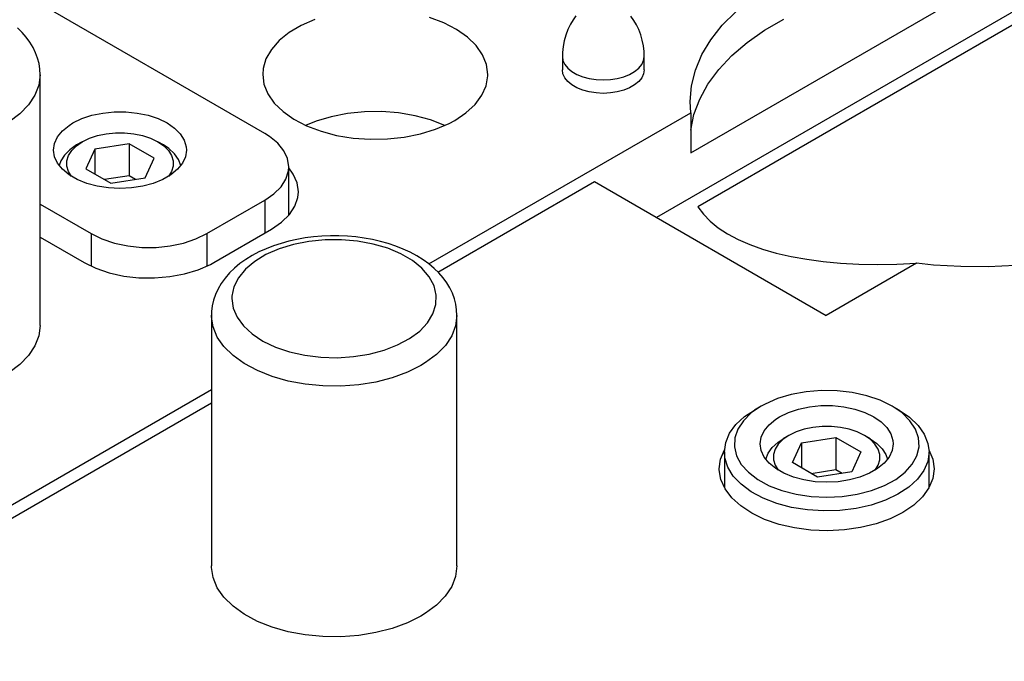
# Model space of a CAD drawing. Header units: inches. Extents: x 3 to 351, y 4 to 271.
# Tile 485 of 530: x 208.33 to 211.34, y 249.66 to 251.62. Entities that reach past the tile are written whole.
import ezdxf

# ---------------------------------------------------------------- set-up
doc = ezdxf.new("R2010")
doc.units = ezdxf.units.IN
doc.header["$LTSCALE"] = 0.5
doc.header["$MEASUREMENT"] = 0
doc.layers.add('DSS', color=7, linetype='Continuous')

msp = doc.modelspace()

# ---------------------------------------------------------------- linework, layer by layer
at = {"layer": 'DSS', "color": 9, "linetype": 'Continuous'}
for p, q in [((209.0801, 251.2702), (204.4132, 253.9647)), ((210.0308, 251.6293), (210.022, 251.6171)), ((210.2075, 251.6154), (210.1988, 251.6279)), ((208.3391, 251.5789), (208.3246, 251.593)), ((210.014, 251.6037), (210.0062, 251.5877)), ((210.022, 251.6171), (210.014, 251.6037)), ((210.2154, 251.6018), (210.2075, 251.6154)), ((210.2225, 251.5871), (210.2154, 251.6018)), ((208.352, 251.5641), (208.3391, 251.5789)), ((208.3632, 251.5488), (208.352, 251.5641)), ((209.9997, 251.5707), (209.9947, 251.5531)), ((210.0062, 251.5877), (209.9997, 251.5707)), ((210.2285, 251.5714), (210.2225, 251.5871)), ((210.2333, 251.5549), (210.2285, 251.5714)), ((208.3727, 251.533), (208.3632, 251.5488)), ((208.3805, 251.5168), (208.3727, 251.533)), ((209.9913, 251.5352), (209.9895, 251.5171)), ((209.9947, 251.5531), (209.9913, 251.5352)), ((210.2367, 251.5378), (210.2333, 251.5549)), ((210.2387, 251.5201), (210.2367, 251.5378)), ((208.3866, 251.5003), (208.3805, 251.5168)), ((209.9895, 251.5171), (209.9892, 251.5056)), ((209.9892, 251.5056), (209.9892, 251.4648)), ((210.2392, 251.5056), (210.2387, 251.5201)), ((210.2392, 251.4648), (210.2392, 251.5056)), ((208.3909, 251.4834), (208.3866, 251.5003)), ((208.3936, 251.4663), (208.3909, 251.4834)), ((208.3944, 251.4495), (208.3936, 251.4663)), ((208.3944, 250.684), (208.3944, 251.4495)), ((208.5216, 251.3153), (208.5523, 251.3255)), ((208.5523, 251.3255), (208.5855, 251.3325)), ((208.5855, 251.3325), (208.6204, 251.336)), ((208.6204, 251.336), (208.6558, 251.336)), ((208.6558, 251.336), (208.6907, 251.3325)), ((208.6907, 251.3325), (208.724, 251.3255)), ((208.724, 251.3255), (208.7546, 251.3153)), ((208.4622, 251.2778), (208.4825, 251.2946)), ((208.4825, 251.2946), (208.4945, 251.3021)), ((208.4945, 251.3021), (208.5216, 251.3153)), ((208.7546, 251.3153), (208.7817, 251.3021)), ((208.7817, 251.3021), (208.8045, 251.2865)), ((208.4472, 251.2593), (208.4622, 251.2778)), ((208.8045, 251.2865), (208.8222, 251.2688)), ((208.8222, 251.2688), (208.8343, 251.2496)), ((209.0948, 251.261), (209.0801, 251.2702)), ((209.1198, 251.2404), (209.0948, 251.261)), ((208.435, 251.2192), (208.4381, 251.2396)), ((208.4381, 251.2396), (208.4472, 251.2593)), ((208.8343, 251.2496), (208.8405, 251.2294)), ((209.1382, 251.2175), (209.1198, 251.2404)), ((208.4381, 251.1988), (208.435, 251.2192)), ((208.8412, 251.2192), (208.8382, 251.1988)), ((208.8405, 251.2294), (208.8412, 251.2192)), ((209.1495, 251.1932), (209.1382, 251.2175)), ((208.4472, 251.1791), (208.4381, 251.1988)), ((208.4622, 251.1606), (208.4472, 251.1791)), ((208.829, 251.1791), (208.814, 251.1606)), ((208.8382, 251.1988), (208.829, 251.1791)), ((209.1533, 251.1682), (209.1495, 251.1932)), ((208.4825, 251.1438), (208.4622, 251.1606)), ((208.5076, 251.1294), (208.4825, 251.1438)), ((208.7937, 251.1438), (208.7687, 251.1294)), ((208.814, 251.1606), (208.7937, 251.1438)), ((209.1448, 251.1308), (209.1523, 251.1556)), ((209.1523, 251.1556), (209.1533, 251.1682)), ((209.1533, 251.0194), (209.1533, 251.1682)), ((208.5366, 251.1177), (208.5076, 251.1294)), ((208.5686, 251.109), (208.5366, 251.1177)), ((208.7397, 251.1177), (208.7076, 251.109)), ((208.7687, 251.1294), (208.7397, 251.1177)), ((209.1299, 251.1072), (209.1448, 251.1308)), ((208.6028, 251.1037), (208.5686, 251.109)), ((208.6381, 251.1019), (208.6028, 251.1037)), ((208.6734, 251.1037), (208.6381, 251.1019)), ((208.7076, 251.109), (208.6734, 251.1037)), ((209.0801, 251.0661), (209.1081, 251.0854)), ((209.1081, 251.0854), (209.1299, 251.1072)), ((208.3944, 251.0537), (208.5497, 250.9641)), ((208.9033, 250.9641), (209.0801, 251.0661)), ((208.5497, 250.9641), (208.5831, 250.9479)), ((208.8699, 250.9479), (208.9033, 250.9641)), ((208.5831, 250.9479), (208.6209, 250.9353)), ((208.6209, 250.9353), (208.6618, 250.9267)), ((208.7912, 250.9267), (208.8322, 250.9353)), ((208.8322, 250.9353), (208.8699, 250.9479)), ((209.1299, 250.9345), (209.1066, 250.9269)), ((209.154, 250.9411), (209.1299, 250.9345)), ((209.1786, 250.9466), (209.154, 250.9411)), ((209.2037, 250.951), (209.1786, 250.9466)), ((209.2292, 250.9542), (209.2037, 250.951)), ((209.2549, 250.9564), (209.2292, 250.9542)), ((209.2809, 250.9574), (209.2549, 250.9564)), ((209.3068, 250.9574), (209.2809, 250.9574)), ((209.3328, 250.9562), (209.3068, 250.9574)), ((209.3585, 250.9539), (209.3328, 250.9562)), ((209.384, 250.9505), (209.3585, 250.9539)), ((209.409, 250.9459), (209.384, 250.9505)), ((209.4336, 250.9403), (209.409, 250.9459)), ((209.4575, 250.9336), (209.4336, 250.9403)), ((209.4807, 250.9258), (209.4575, 250.9336)), ((208.6618, 250.9267), (208.7047, 250.9223)), ((208.7047, 250.9223), (208.7483, 250.9223)), ((208.7483, 250.9223), (208.7912, 250.9267)), ((209.0625, 250.9083), (209.042, 250.8975)), ((209.0841, 250.9181), (209.0625, 250.9083)), ((209.1066, 250.9269), (209.0841, 250.9181)), ((209.503, 250.917), (209.4807, 250.9258)), ((209.5244, 250.9071), (209.503, 250.917)), ((209.5446, 250.8962), (209.5244, 250.9071)), ((209.0044, 250.8727), (208.9877, 250.8588)), ((209.0225, 250.8856), (209.0044, 250.8727)), ((209.042, 250.8975), (209.0225, 250.8856)), ((209.5636, 250.8844), (209.5446, 250.8962)), ((209.5812, 250.8717), (209.5636, 250.8844)), ((209.5974, 250.8582), (209.5812, 250.8717)), ((208.9725, 250.844), (208.959, 250.8285)), ((208.9877, 250.8588), (208.9725, 250.844)), ((209.6119, 250.844), (209.5974, 250.8582)), ((209.6248, 250.8292), (209.6119, 250.844)), ((208.9474, 250.8123), (208.9376, 250.7956)), ((208.959, 250.8285), (208.9474, 250.8123)), ((209.636, 250.8139), (209.6248, 250.8292)), ((209.6455, 250.7982), (209.636, 250.8139)), ((208.9376, 250.7956), (208.9297, 250.7785)), ((209.6533, 250.782), (209.6455, 250.7982)), ((209.6593, 250.7654), (209.6533, 250.782)), ((208.9238, 250.7612), (208.9197, 250.7438)), ((208.9297, 250.7785), (208.9238, 250.7612)), ((209.6637, 250.7486), (209.6593, 250.7654)), ((209.6663, 250.7314), (209.6637, 250.7486)), ((208.9176, 250.7263), (208.9172, 250.7147)), ((208.9197, 250.7438), (208.9176, 250.7263)), ((209.6672, 250.7146), (209.6663, 250.7314)), ((208.9172, 250.7146), (208.9172, 249.9492)), ((209.6672, 249.9492), (209.6672, 250.7146)), ((210.7337, 250.4811), (210.6884, 250.4728)), ((210.7807, 250.4849), (210.7337, 250.4811)), ((210.8282, 250.4842), (210.7807, 250.4849)), ((210.8747, 250.4788), (210.8282, 250.4842)), ((210.9191, 250.469), (210.8747, 250.4788)), ((210.6462, 250.4602), (210.6083, 250.4437)), ((210.6884, 250.4728), (210.6462, 250.4602)), ((210.96, 250.4551), (210.9191, 250.469)), ((210.9963, 250.4374), (210.96, 250.4551)), ((210.5459, 250.4054), (210.5756, 250.4252)), ((210.5968, 250.4374), (210.5662, 250.4165)), ((210.5968, 250.4374), (210.5756, 250.4252)), ((210.6083, 250.4437), (210.5968, 250.4374)), ((210.6529, 250.405), (210.6801, 250.4182)), ((210.6801, 250.4182), (210.7107, 250.4284)), ((210.7107, 250.4284), (210.744, 250.4354)), ((210.744, 250.4354), (210.7789, 250.4389)), ((210.7789, 250.4389), (210.8143, 250.4389)), ((210.8143, 250.4389), (210.8491, 250.4354)), ((210.8491, 250.4354), (210.8824, 250.4284)), ((210.8824, 250.4284), (210.9131, 250.4182)), ((210.9131, 250.4182), (210.9402, 250.405)), ((211.0175, 250.4252), (210.9963, 250.4374)), ((211.0268, 250.4166), (210.9963, 250.4374)), ((211.0175, 250.4252), (211.0499, 250.4032)), ((210.5194, 250.3809), (210.5459, 250.4054)), ((210.542, 250.3929), (210.5251, 250.3672)), ((210.5662, 250.4165), (210.542, 250.3929)), ((210.6206, 250.3807), (210.641, 250.3975)), ((210.641, 250.3975), (210.6529, 250.405)), ((210.9402, 250.405), (210.963, 250.3894)), ((210.963, 250.3894), (210.9807, 250.3717)), ((211.051, 250.393), (211.0268, 250.4166)), ((211.0499, 250.4032), (211.0758, 250.3786)), ((211.068, 250.3674), (211.051, 250.393)), ((210.4999, 250.3544), (210.5194, 250.3809)), ((210.5251, 250.3672), (210.5158, 250.3403)), ((210.5965, 250.3425), (210.6057, 250.3622)), ((210.6057, 250.3622), (210.6206, 250.3807)), ((210.9807, 250.3717), (210.9928, 250.3524)), ((211.0773, 250.3405), (211.068, 250.3674)), ((211.0758, 250.3786), (211.0946, 250.3518)), ((210.4881, 250.3264), (210.4999, 250.3544)), ((210.5158, 250.3403), (210.5145, 250.3129)), ((210.5934, 250.3221), (210.5965, 250.3425)), ((210.9928, 250.3524), (210.9989, 250.3323)), ((210.9989, 250.3323), (210.9997, 250.3221)), ((211.0786, 250.3131), (211.0773, 250.3405)), ((211.0946, 250.3518), (211.1058, 250.3237)), ((210.4841, 250.2976), (210.4881, 250.3264)), ((210.4841, 250.2976), (210.4841, 250.1884)), ((210.4856, 250.2794), (210.4841, 250.2976)), ((210.5145, 250.3129), (210.5212, 250.2858)), ((210.5965, 250.3017), (210.5934, 250.3221)), ((210.6057, 250.282), (210.5965, 250.3017)), ((210.9966, 250.3017), (210.9874, 250.282)), ((210.9997, 250.3221), (210.9966, 250.3017)), ((211.072, 250.2859), (211.0786, 250.3131)), ((211.1091, 250.2976), (211.1051, 250.2688)), ((211.1058, 250.3237), (211.1091, 250.2976)), ((211.1091, 250.1884), (211.1091, 250.2976)), ((210.4946, 250.2511), (210.4856, 250.2794)), ((210.5212, 250.2858), (210.5356, 250.2596)), ((210.6206, 250.2635), (210.6057, 250.282)), ((210.9874, 250.282), (210.9725, 250.2635)), ((211.0576, 250.2598), (211.072, 250.2859)), ((211.1051, 250.2688), (211.0932, 250.2408)), ((210.5113, 250.2239), (210.4946, 250.2511)), ((210.5356, 250.2596), (210.5574, 250.2353)), ((210.641, 250.2467), (210.6206, 250.2635)), ((210.666, 250.2323), (210.641, 250.2467)), ((210.9522, 250.2467), (210.9271, 250.2323)), ((210.9725, 250.2635), (210.9522, 250.2467)), ((211.0359, 250.2354), (211.0576, 250.2598)), ((211.0932, 250.2408), (211.0737, 250.2143)), ((210.5353, 250.1986), (210.5113, 250.2239)), ((210.5574, 250.2353), (210.586, 250.2134)), ((210.586, 250.2134), (210.6205, 250.1945)), ((210.695, 250.2205), (210.666, 250.2323)), ((210.7271, 250.2119), (210.695, 250.2205)), ((210.7613, 250.2066), (210.7271, 250.2119)), ((210.866, 250.2119), (210.8318, 250.2066)), ((210.8981, 250.2205), (210.866, 250.2119)), ((210.9271, 250.2323), (210.8981, 250.2205)), ((210.9728, 250.1946), (211.0073, 250.2135)), ((211.0073, 250.2135), (211.0359, 250.2354)), ((211.0737, 250.2143), (211.0472, 250.1898)), ((210.566, 250.1758), (210.5353, 250.1986)), ((210.6205, 250.1945), (210.66, 250.1793)), ((210.66, 250.1793), (210.7034, 250.1681)), ((210.7966, 250.2048), (210.7613, 250.2066)), ((210.8318, 250.2066), (210.7966, 250.2048)), ((210.89, 250.1682), (210.9333, 250.1794)), ((210.9333, 250.1794), (210.9728, 250.1946)), ((211.0472, 250.1898), (211.0142, 250.1681)), ((210.6026, 250.1562), (210.566, 250.1758)), ((210.6441, 250.1401), (210.6026, 250.1562)), ((210.7034, 250.1681), (210.7494, 250.1613)), ((210.7494, 250.1613), (210.7967, 250.159)), ((210.7967, 250.159), (210.844, 250.1613)), ((210.844, 250.1613), (210.89, 250.1682)), ((210.9757, 250.1498), (210.9326, 250.1352)), ((211.0142, 250.1681), (210.9757, 250.1498)), ((210.6895, 250.1281), (210.6441, 250.1401)), ((210.7376, 250.1204), (210.6895, 250.1281)), ((210.7873, 250.1173), (210.7376, 250.1204)), ((210.8372, 250.1187), (210.7873, 250.1173)), ((210.8861, 250.1247), (210.8372, 250.1187)), ((210.9326, 250.1352), (210.8861, 250.1247))]:
    msp.add_line(p, q, dxfattribs=at)
at = {"layer": 'DSS', "color": 190, "linetype": 'Continuous'}
for p, q in [((211.6787, 251.8226), (210.2772, 251.0135)), ((210.3815, 251.2108), (211.3142, 251.7493)), ((211.4577, 251.655), (210.4034, 251.0463)), ((209.6272, 251.6078), (209.5833, 251.6244)), ((210.4775, 251.6003), (210.5195, 251.642)), ((209.1915, 251.5999), (209.1548, 251.5784)), ((209.2335, 251.6181), (209.1915, 251.5999)), ((209.6662, 251.5876), (209.6272, 251.6078)), ((210.4426, 251.5564), (210.4775, 251.6003)), ((210.6069, 251.5851), (210.6661, 251.6193)), ((209.1548, 251.5784), (209.1242, 251.5538)), ((209.6994, 251.5642), (209.6662, 251.5876)), ((209.7261, 251.5382), (209.6994, 251.5642)), ((210.5537, 251.5479), (210.6069, 251.5851)), ((209.1242, 251.5538), (209.1004, 251.5268)), ((209.7456, 251.5101), (209.7261, 251.5382)), ((210.4152, 251.5108), (210.4426, 251.5564)), ((210.5069, 251.5079), (210.5537, 251.5479)), ((209.1004, 251.5268), (209.084, 251.4981)), ((209.7575, 251.4806), (209.7456, 251.5101)), ((210.3954, 251.4638), (210.4152, 251.5108)), ((210.4669, 251.4655), (210.5069, 251.5079)), ((209.084, 251.4981), (209.0753, 251.4683)), ((209.7615, 251.4505), (209.7575, 251.4806)), ((209.0753, 251.4683), (209.074, 251.4505)), ((209.074, 251.4505), (209.0779, 251.4203)), ((209.7562, 251.4159), (209.7614, 251.446)), ((209.7614, 251.446), (209.7615, 251.4505)), ((209.9911, 251.4522), (209.9892, 251.4648)), ((209.9967, 251.4401), (209.9911, 251.4522)), ((210.2373, 251.4522), (210.2317, 251.4401)), ((210.2392, 251.4648), (210.2373, 251.4522)), ((210.3834, 251.416), (210.3954, 251.4638)), ((210.434, 251.4211), (210.4669, 251.4655)), ((209.0779, 251.4203), (209.0898, 251.3909)), ((209.7432, 251.3866), (209.7562, 251.4159)), ((210.0059, 251.4287), (209.9967, 251.4401)), ((210.0184, 251.4184), (210.0059, 251.4287)), ((210.0339, 251.4095), (210.0184, 251.4184)), ((210.21, 251.4184), (210.1946, 251.4095)), ((210.2225, 251.4287), (210.21, 251.4184)), ((210.2317, 251.4401), (210.2225, 251.4287)), ((210.3794, 251.3678), (210.3834, 251.416)), ((210.4087, 251.375), (210.434, 251.4211)), ((209.0898, 251.3909), (209.1093, 251.3628)), ((209.7226, 251.3588), (209.7432, 251.3866)), ((210.0517, 251.4023), (210.0339, 251.4095)), ((210.0714, 251.397), (210.0517, 251.4023)), ((210.0925, 251.3937), (210.0714, 251.397)), ((210.1142, 251.3926), (210.0925, 251.3937)), ((210.1359, 251.3937), (210.1142, 251.3926)), ((210.157, 251.397), (210.1359, 251.3937)), ((210.1767, 251.4023), (210.157, 251.397)), ((210.1946, 251.4095), (210.1767, 251.4023)), ((209.1093, 251.3628), (209.136, 251.3367)), ((209.6949, 251.3331), (209.7226, 251.3588)), ((210.3815, 251.3333), (210.3794, 251.3678)), ((210.3912, 251.3278), (210.4087, 251.375)), ((209.136, 251.3367), (209.1692, 251.3133)), ((209.2834, 251.3213), (209.2369, 251.3074)), ((209.3331, 251.3309), (209.2834, 251.3213)), ((209.3847, 251.3361), (209.3331, 251.3309)), ((209.4371, 251.3367), (209.3847, 251.3361)), ((209.489, 251.3327), (209.4371, 251.3367)), ((209.5393, 251.3242), (209.489, 251.3327)), ((209.5868, 251.3114), (209.5393, 251.3242)), ((209.5815, 250.8715), (210.3815, 251.3333)), ((209.6608, 251.3101), (209.6949, 251.3331)), ((210.3815, 251.3333), (210.3815, 251.2108)), ((210.3815, 251.2799), (210.3912, 251.3278)), ((209.1692, 251.3133), (209.2082, 251.2931)), ((209.2369, 251.3074), (209.2051, 251.2945)), ((209.2082, 251.2931), (209.2521, 251.2766)), ((209.6303, 251.2945), (209.5868, 251.3114)), ((209.6019, 251.2829), (209.6439, 251.301)), ((209.6439, 251.301), (209.6608, 251.3101)), ((209.2521, 251.2766), (209.2998, 251.2641)), ((209.2998, 251.2641), (209.3503, 251.2559)), ((209.5062, 251.2587), (209.5556, 251.2687)), ((209.5556, 251.2687), (209.6019, 251.2829)), ((209.3503, 251.2559), (209.4023, 251.2522)), ((209.4023, 251.2522), (209.4547, 251.2532)), ((209.4547, 251.2532), (209.5062, 251.2587)), ((209.1674, 251.1459), (209.1533, 251.165)), ((209.1793, 251.1195), (209.1674, 251.1459)), ((209.1833, 251.0922), (209.1793, 251.1195)), ((209.6092, 250.8466), (210.0877, 251.1229)), ((210.0877, 251.1229), (210.7948, 250.7146)), ((209.1816, 251.0747), (209.1833, 251.0922)), ((209.1725, 251.0479), (209.1816, 251.0747)), ((209.1318, 250.9988), (209.1557, 251.0223)), ((209.1557, 251.0223), (209.1725, 251.0479)), ((210.4034, 251.0463), (210.4199, 251.0236)), ((210.4199, 251.0236), (210.4406, 251.0021)), ((209.1013, 250.9779), (209.1318, 250.9988)), ((210.4406, 251.0021), (210.4653, 250.982)), ((208.9245, 250.8759), (209.1013, 250.9779)), ((210.4653, 250.982), (210.4938, 250.9634)), ((210.4938, 250.9634), (210.5259, 250.9463)), ((208.3944, 250.9533), (208.5285, 250.8759)), ((210.5259, 250.9463), (210.5616, 250.9308)), ((210.5616, 250.9308), (210.6005, 250.917)), ((210.6005, 250.917), (210.6427, 250.9048)), ((210.6427, 250.9048), (210.6878, 250.8944)), ((208.5285, 250.8759), (208.5647, 250.8583)), ((208.877, 250.8538), (208.9145, 250.8704)), ((208.9145, 250.8704), (208.9245, 250.8759)), ((210.6878, 250.8944), (210.7358, 250.8858)), ((210.7358, 250.8858), (210.7863, 250.879)), ((210.7863, 250.879), (210.8392, 250.8741)), ((211.0707, 250.8739), (210.7948, 250.7146)), ((210.8392, 250.8741), (210.8944, 250.8711)), ((210.8944, 250.8711), (210.9515, 250.8701)), ((210.9515, 250.8701), (211.0103, 250.871)), ((211.0103, 250.871), (211.0707, 250.8739)), ((211.1232, 250.8683), (211.0707, 250.8739)), ((208.5647, 250.8583), (208.6054, 250.8444)), ((208.6054, 250.8444), (208.6496, 250.8347)), ((208.7901, 250.8328), (208.8351, 250.8412)), ((208.8351, 250.8412), (208.877, 250.8538)), ((211.2064, 250.8634), (211.1232, 250.8683)), ((211.2901, 250.8631), (211.2064, 250.8634)), ((211.3734, 250.8673), (211.2901, 250.8631)), ((208.6496, 250.8347), (208.696, 250.8295)), ((208.696, 250.8295), (208.7433, 250.8288)), ((208.7433, 250.8288), (208.7901, 250.8328)), ((208.3944, 250.684), (208.3904, 250.6525)), ((208.3904, 250.6525), (208.3785, 250.6216)), ((208.3785, 250.6216), (208.359, 250.5921)), ((208.359, 250.5921), (208.3322, 250.5646)), ((208.3322, 250.5646), (208.2987, 250.5395)), ((207.4891, 249.6634), (208.9172, 250.4879)), ((207.5244, 249.643), (208.9172, 250.4471)), ((210.4724, 250.2756), (210.4843, 250.3043)), ((211.1088, 250.3043), (211.1207, 250.2756)), ((210.4684, 250.2462), (210.4724, 250.2756)), ((211.1207, 250.2756), (211.1247, 250.2462)), ((210.4685, 250.2428), (210.4684, 250.2462)), ((210.4734, 250.2133), (210.4685, 250.2428)), ((211.1247, 250.2462), (211.1207, 250.2167)), ((210.4862, 250.1847), (210.4734, 250.2133)), ((211.1207, 250.2167), (211.1088, 250.1879)), ((210.5065, 250.1576), (210.4862, 250.1847)), ((211.1088, 250.1879), (211.0893, 250.1606)), ((210.5339, 250.1326), (210.5065, 250.1576)), ((211.0893, 250.1606), (211.0627, 250.1354)), ((210.5677, 250.1104), (210.5339, 250.1326)), ((211.0627, 250.1354), (211.0296, 250.1128)), ((210.607, 250.0915), (210.5677, 250.1104)), ((210.651, 250.0764), (210.607, 250.0915)), ((210.9909, 250.0935), (210.9474, 250.0779)), ((211.0296, 250.1128), (210.9909, 250.0935)), ((210.6985, 250.0654), (210.651, 250.0764)), ((210.7484, 250.0588), (210.6985, 250.0654)), ((210.7995, 250.0567), (210.7484, 250.0588)), ((210.8505, 250.0593), (210.7995, 250.0567)), ((210.9002, 250.0664), (210.8505, 250.0593)), ((210.9474, 250.0779), (210.9002, 250.0664)), ((208.9173, 249.9451), (208.9172, 249.9492)), ((208.9223, 249.9136), (208.9173, 249.9451)), ((209.6672, 249.9492), (209.6632, 249.9176)), ((208.9352, 249.8829), (208.9223, 249.9136)), ((209.6632, 249.9176), (209.6513, 249.8868)), ((208.9557, 249.8536), (208.9352, 249.8829)), ((209.6513, 249.8868), (209.6317, 249.8573)), ((208.9833, 249.8264), (208.9557, 249.8536)), ((209.6317, 249.8573), (209.605, 249.8297)), ((209.0176, 249.8017), (208.9833, 249.8264)), ((209.605, 249.8297), (209.5715, 249.8047)), ((209.0577, 249.7802), (209.0176, 249.8017)), ((209.5574, 249.7961), (209.5159, 249.7754)), ((209.5715, 249.8047), (209.5574, 249.7961)), ((209.1028, 249.7623), (209.0577, 249.7802)), ((209.1519, 249.7484), (209.1028, 249.7623)), ((209.4697, 249.7585), (209.4198, 249.7456)), ((209.5159, 249.7754), (209.4697, 249.7585)), ((209.2041, 249.7387), (209.1519, 249.7484)), ((209.2581, 249.7336), (209.2041, 249.7387)), ((209.3128, 249.733), (209.2581, 249.7336)), ((209.3671, 249.737), (209.3128, 249.733)), ((209.4198, 249.7456), (209.3671, 249.737))]:
    msp.add_line(p, q, dxfattribs=at)
at = {"layer": 'DSS', "color": 96, "linetype": 'Continuous'}
for p, q in [((209.9892, 251.5056), (209.9911, 251.4931)), ((210.2373, 251.4931), (210.2392, 251.5056)), ((210.2392, 251.5056), (210.2392, 251.5056)), ((209.9911, 251.4931), (209.9967, 251.4809)), ((209.9967, 251.4809), (210.0059, 251.4695)), ((210.2225, 251.4695), (210.2317, 251.4809)), ((210.2317, 251.4809), (210.2373, 251.4931)), ((208.3944, 251.4495), (208.3904, 251.418)), ((210.0059, 251.4695), (210.0184, 251.4592)), ((210.0184, 251.4592), (210.0338, 251.4503)), ((210.0338, 251.4503), (210.0517, 251.4431)), ((210.0517, 251.4431), (210.0714, 251.4378)), ((210.1569, 251.4378), (210.1767, 251.4431)), ((210.1767, 251.4431), (210.1945, 251.4503)), ((210.1945, 251.4503), (210.21, 251.4592)), ((210.21, 251.4592), (210.2225, 251.4695)), ((208.3904, 251.418), (208.3785, 251.3871)), ((210.0714, 251.4378), (210.0925, 251.4345)), ((210.0925, 251.4345), (210.1142, 251.4334)), ((210.1142, 251.4334), (210.1359, 251.4345)), ((210.1359, 251.4345), (210.1569, 251.4378)), ((208.3785, 251.3871), (208.359, 251.3576)), ((208.359, 251.3576), (208.3322, 251.33)), ((208.3322, 251.33), (208.2987, 251.305)), ((209.0801, 251.0661), (209.0801, 250.9657)), ((208.5497, 250.9641), (208.5497, 250.8648)), ((208.9033, 250.9641), (208.9033, 250.8648)), ((209.1679, 250.9312), (209.1238, 250.9177)), ((209.2152, 250.9405), (209.1679, 250.9312)), ((209.2644, 250.9454), (209.2152, 250.9405)), ((209.3144, 250.9456), (209.2644, 250.9454)), ((209.3638, 250.9413), (209.3144, 250.9456)), ((209.4114, 250.9325), (209.3638, 250.9413)), ((209.4559, 250.9194), (209.4114, 250.9325)), ((209.084, 250.9002), (209.0495, 250.8793)), ((209.1238, 250.9177), (209.084, 250.9002)), ((209.4962, 250.9023), (209.4559, 250.9194)), ((209.5313, 250.8818), (209.4962, 250.9023)), ((209.0495, 250.8793), (209.0213, 250.8556)), ((209.5603, 250.8583), (209.5313, 250.8818)), ((209.0213, 250.8556), (208.9999, 250.8295)), ((209.5825, 250.8325), (209.5603, 250.8583)), ((208.9999, 250.8295), (208.986, 250.8018)), ((209.5972, 250.8049), (209.5825, 250.8325)), ((208.986, 250.8018), (208.98, 250.7732)), ((209.6041, 250.7763), (209.5972, 250.8049)), ((208.98, 250.7732), (208.9797, 250.7657)), ((208.9797, 250.7657), (208.9837, 250.7369)), ((209.6031, 250.7475), (209.6041, 250.7763)), ((208.9837, 250.7369), (208.9956, 250.7089)), ((209.5774, 250.692), (209.5941, 250.7191)), ((209.5941, 250.7191), (209.6031, 250.7475)), ((208.9173, 250.7106), (208.9172, 250.7147)), ((208.9223, 250.6791), (208.9173, 250.7106)), ((208.9956, 250.7089), (209.015, 250.6823)), ((209.5534, 250.6667), (209.5774, 250.692)), ((209.6672, 250.7146), (209.6632, 250.6831)), ((208.9352, 250.6484), (208.9223, 250.6791)), ((209.015, 250.6823), (209.0416, 250.6579)), ((209.5228, 250.6439), (209.5534, 250.6667)), ((209.6632, 250.6831), (209.6513, 250.6523)), ((208.9557, 250.6191), (208.9352, 250.6484)), ((209.0416, 250.6579), (209.0745, 250.6362)), ((209.0745, 250.6362), (209.113, 250.6178)), ((209.4862, 250.6242), (209.5228, 250.6439)), ((209.6513, 250.6523), (209.6318, 250.6228)), ((208.9833, 250.5918), (208.9557, 250.6191)), ((209.113, 250.6178), (209.1561, 250.6032)), ((209.1561, 250.6032), (209.2027, 250.5928)), ((209.3993, 250.5962), (209.4447, 250.6082)), ((209.4447, 250.6082), (209.4862, 250.6242)), ((209.6318, 250.6228), (209.605, 250.5952)), ((209.0176, 250.5672), (208.9833, 250.5918)), ((209.2027, 250.5928), (209.2516, 250.5868)), ((209.2516, 250.5868), (209.3014, 250.5853)), ((209.3014, 250.5853), (209.3511, 250.5885)), ((209.3511, 250.5885), (209.3993, 250.5962)), ((209.5715, 250.5702), (209.5574, 250.5615)), ((209.605, 250.5952), (209.5715, 250.5702)), ((209.0577, 250.5457), (209.0176, 250.5672)), ((209.1028, 250.5278), (209.0577, 250.5457)), ((209.5159, 250.5409), (209.4697, 250.5239)), ((209.5574, 250.5615), (209.5159, 250.5409)), ((209.1519, 250.5138), (209.1028, 250.5278)), ((209.2041, 250.5042), (209.1519, 250.5138)), ((209.4198, 250.511), (209.3671, 250.5025)), ((209.4697, 250.5239), (209.4198, 250.511)), ((209.2581, 250.499), (209.2041, 250.5042)), ((209.3128, 250.4985), (209.2581, 250.499)), ((209.3671, 250.5025), (209.3128, 250.4985))]:
    msp.add_line(p, q, dxfattribs=at)
at = {"layer": 'DSS', "color": 132, "linetype": 'Continuous'}
for p, q in [((208.5446, 251.2555), (208.5692, 251.2637)), ((208.5692, 251.2637), (208.5959, 251.2693)), ((208.5959, 251.2693), (208.6239, 251.2721)), ((208.6239, 251.2721), (208.6523, 251.2721)), ((208.6523, 251.2721), (208.6803, 251.2693)), ((208.6803, 251.2693), (208.707, 251.2637)), ((208.707, 251.2637), (208.7316, 251.2555)), ((208.5055, 251.2349), (208.4845, 251.2205)), ((208.4906, 251.2184), (208.5048, 251.2326)), ((208.5048, 251.2326), (208.5229, 251.2449)), ((208.5229, 251.2449), (208.5055, 251.2349)), ((208.5229, 251.2449), (208.5446, 251.2555)), ((208.6661, 251.2388), (208.5616, 251.2226)), ((208.7427, 251.1946), (208.6661, 251.2388)), ((208.6661, 251.2388), (208.6661, 251.1408)), ((208.7316, 251.2555), (208.7534, 251.2449)), ((208.7707, 251.2349), (208.7534, 251.2449)), ((208.7534, 251.2449), (208.7716, 251.2324)), ((208.7534, 251.2449), (208.7534, 251.2449)), ((208.7873, 251.2239), (208.7707, 251.2349)), ((208.7716, 251.2324), (208.7858, 251.2182)), ((208.4682, 251.2041), (208.457, 251.1864)), ((208.4845, 251.2205), (208.4682, 251.2041)), ((208.4758, 251.1868), (208.4808, 251.203)), ((208.4808, 251.203), (208.4906, 251.2184)), ((208.5616, 251.2226), (208.5336, 251.1622)), ((208.5616, 251.2226), (208.5616, 251.146)), ((208.7858, 251.2182), (208.7956, 251.2027)), ((208.8048, 251.208), (208.7873, 251.2239)), ((208.7956, 251.2027), (208.8005, 251.1866)), ((208.8172, 251.1905), (208.8048, 251.208)), ((208.457, 251.1864), (208.4521, 251.1721)), ((208.4757, 251.1704), (208.4758, 251.1868)), ((208.4806, 251.1543), (208.4757, 251.1704)), ((208.7147, 251.1342), (208.7427, 251.1946)), ((208.8005, 251.1702), (208.7956, 251.154)), ((208.8005, 251.1866), (208.8005, 251.1702)), ((208.8241, 251.1721), (208.8172, 251.1905)), ((208.4902, 251.1388), (208.4806, 251.1543)), ((208.5336, 251.1622), (208.6101, 251.118)), ((208.6661, 251.1408), (208.5909, 251.1291)), ((208.6854, 251.1297), (208.6661, 251.1408)), ((208.7956, 251.154), (208.786, 251.1388)), ((208.6101, 251.118), (208.7147, 251.1342)), ((210.7031, 250.3584), (210.6813, 250.3478)), ((210.7277, 250.3666), (210.7031, 250.3584)), ((210.7544, 250.3722), (210.7277, 250.3666)), ((210.7824, 250.375), (210.7544, 250.3722)), ((210.8108, 250.375), (210.7824, 250.375)), ((210.8388, 250.3722), (210.8108, 250.375)), ((210.8654, 250.3666), (210.8388, 250.3722)), ((210.8901, 250.3584), (210.8654, 250.3666)), ((210.9118, 250.3478), (210.8901, 250.3584)), ((210.6473, 250.3268), (210.664, 250.3378)), ((210.663, 250.3352), (210.6488, 250.321)), ((210.6813, 250.3478), (210.663, 250.3352)), ((210.6813, 250.3478), (210.664, 250.3378)), ((210.6813, 250.3478), (210.6813, 250.3478)), ((210.72, 250.3255), (210.8246, 250.3416)), ((210.8246, 250.3416), (210.9011, 250.2974)), ((210.8246, 250.3416), (210.8246, 250.2437)), ((210.9291, 250.3378), (210.9118, 250.3478)), ((210.9299, 250.3354), (210.9118, 250.3478)), ((210.9291, 250.3378), (210.9502, 250.3234)), ((210.9441, 250.3213), (210.9299, 250.3354)), ((210.6175, 250.2934), (210.6299, 250.3109)), ((210.6299, 250.3109), (210.6473, 250.3268)), ((210.6391, 250.3056), (210.6342, 250.2895)), ((210.6488, 250.321), (210.6391, 250.3056)), ((210.692, 250.2651), (210.72, 250.3255)), ((210.72, 250.3255), (210.72, 250.2489)), ((210.9011, 250.2974), (210.8731, 250.2371)), ((210.9539, 250.3059), (210.9441, 250.3213)), ((210.9502, 250.3234), (210.9665, 250.307)), ((210.9589, 250.2897), (210.9539, 250.3059)), ((210.9665, 250.307), (210.9777, 250.2893)), ((210.6106, 250.275), (210.6175, 250.2934)), ((210.6342, 250.2895), (210.6342, 250.2731)), ((210.6342, 250.2731), (210.6391, 250.2569)), ((210.9541, 250.2571), (210.959, 250.2733)), ((210.959, 250.2733), (210.9589, 250.2897)), ((210.9777, 250.2893), (210.9826, 250.275)), ((210.6391, 250.2569), (210.6487, 250.2417)), ((210.7685, 250.2209), (210.692, 250.2651)), ((210.7493, 250.232), (210.8246, 250.2437)), ((210.8246, 250.2437), (210.8438, 250.2325)), ((210.9445, 250.2417), (210.9541, 250.2571)), ((210.8731, 250.2371), (210.7685, 250.2209))]:
    msp.add_line(p, q, dxfattribs=at)

doc.saveas('drawing.dxf')
